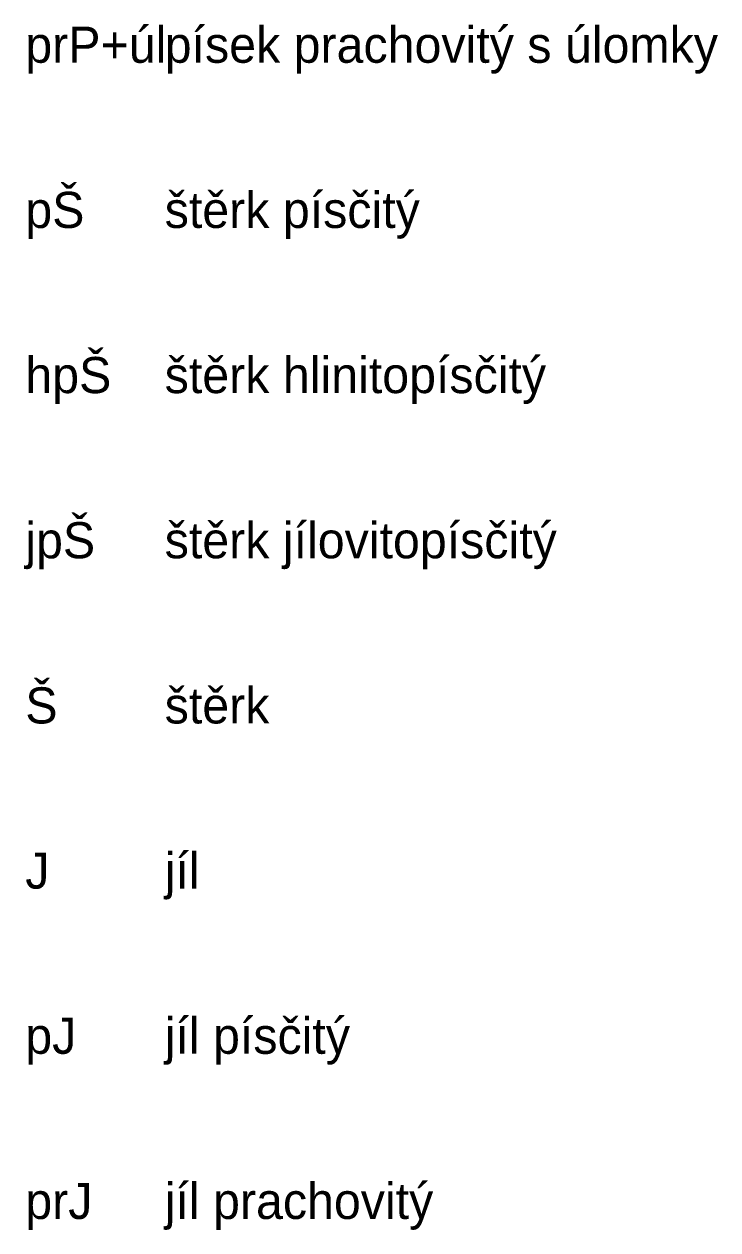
# Model space of a CAD drawing. Extents: x 3042 to 4120, y 576 to 2694.
# Drawn here: x 3688.2 to 3705.26, y 2626.26 to 2655.93 of the extents above; entities that cross this region are included whole.
import ezdxf

# ---------------------------------------------------------------- set-up
doc = ezdxf.new("R2010")
doc.units = 0
doc.layers.add('52', color=7, linetype='Continuous')
doc.layers.add('53', color=7, linetype='Continuous')

msp = doc.modelspace()

# ---------------------------------------------------------------- texts
at = {"layer": '52'}
for s, p in [('prP+úl', (3688.228, 2654.977)), ('pŠ', (3688.228, 2650.913)), ('hpŠ', (3688.228, 2646.849)), ('jpŠ', (3688.228, 2642.785)), ('Š', (3688.228, 2638.721)), ('J', (3688.228, 2634.657)), ('pJ', (3688.228, 2630.593)), ('prJ', (3688.228, 2626.529))]:
    msp.add_text(s, height=0.889, dxfattribs=at).set_placement(p)
at = {"layer": '53'}
for s, p in [('písek prachovitý s úlomky', (3691.657, 2654.977)), ('štěrk písčitý', (3691.657, 2650.913)), ('štěrk hlinitopísčitý', (3691.657, 2646.849)), ('štěrk jílovitopísčitý', (3691.657, 2642.785)), ('štěrk', (3691.657, 2638.721)), ('jíl', (3691.657, 2634.657)), ('jíl písčitý', (3691.657, 2630.593)), ('jíl prachovitý', (3691.657, 2626.529))]:
    msp.add_text(s, height=0.889, dxfattribs=at).set_placement(p)

doc.saveas('drawing.dxf')
